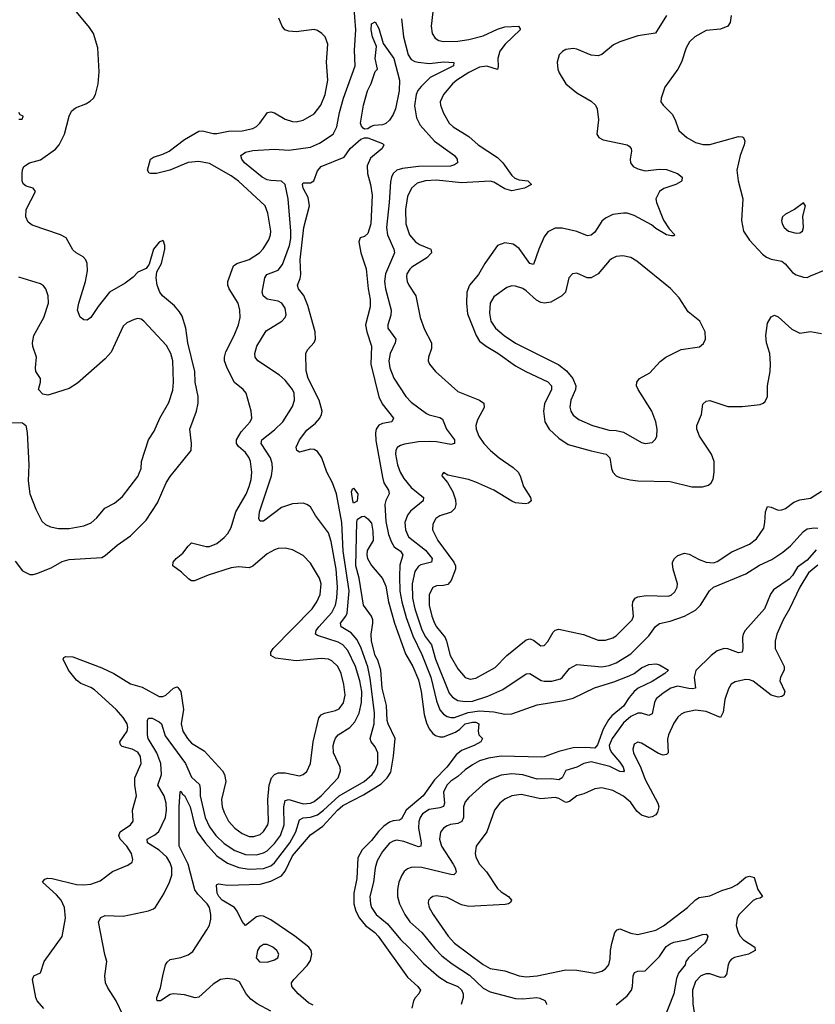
# Model space of a CAD drawing. Header units: inches. Extents: x 1550315 to 1685896, y 510706 to 640504.
# Tile 263 of 452: x 1614254 to 1618676, y 581711 to 587186. Entities that reach past the tile are written whole.
import ezdxf

# ---------------------------------------------------------------- set-up
doc = ezdxf.new("R2010")
doc.units = ezdxf.units.IN
doc.header["$MEASUREMENT"] = 0
doc.layers.add('B6518', color=7, linetype='Continuous')

msp = doc.modelspace()

# ---------------------------------------------------------------- linework, layer by layer
at = {"layer": 'B6518', "color": 5}
for points, elevation in [([(1614829.8, 581650), (1614789.7, 581730), (1614743.3, 581803.3), (1614731.6, 581830), (1614727.3, 581870), (1614739.3, 581950), (1614727.7, 581987.7), (1614692, 582170), (1614705.4, 582194.6), (1614730, 582204.4), (1614830, 582202.3), (1614970, 582230.3), (1614997.7, 582242.3), (1615010, 582250.7), (1615055.2, 582324.8), (1615087.3, 582390), (1615100.2, 582430), (1615099.2, 582470), (1615090, 582498.9), (1615072.6, 582530), (1615030, 582568.6), (1614964.4, 582610), (1614962.4, 582630), (1615005.8, 582654.2), (1615027.9, 582672.1), (1615064.7, 582750), (1615069.9, 582790), (1615067.7, 582830), (1615056.6, 582870), (1615022.9, 582930), (1615042.4, 582990), (1615038.7, 583050), (1615016.4, 583110), (1614968.8, 583190), (1614964.7, 583210), (1614964.4, 583290), (1614970, 583302.4), (1614990, 583301.8), (1615030, 583281.1), (1615042.3, 583270), (1615063.3, 583203.3), (1615175.2, 583050), (1615210, 582974.3), (1615252.9, 582932.9), (1615258.1, 582910), (1615256.9, 582870), (1615285.9, 582750), (1615310, 582698.8), (1615343.6, 582650), (1615390, 582605.7), (1615450, 582567.4), (1615510, 582545.2), (1615570, 582543.1), (1615610, 582553), (1615630, 582565.2), (1615670, 582604.6), (1615704, 582650), (1615725, 582710), (1615722.7, 582810), (1615730, 582844.6), (1615750, 582850.8), (1615830, 582826.9), (1615870, 582830.1), (1615890, 582838.3), (1615930.4, 582870), (1616024.1, 582970), (1616037.6, 583010), (1616035.3, 583030), (1615999.1, 583110), (1615997, 583150), (1616001.6, 583170), (1616010, 583191.6), (1616024.5, 583210), (1616089.9, 583250.1), (1616117.6, 583282.4), (1616140.1, 583330), (1616154.1, 583390), (1616155.3, 583450), (1616145.5, 583510), (1616121, 583590), (1616078.2, 583678.2), (1616050, 583709.2), (1616024.6, 583724.6), (1615910, 583762.7), (1615898.7, 583770), (1615902.8, 583790), (1615917.1, 583810), (1615989.6, 583890.4), (1616009, 583930), (1616017.1, 583970), (1616019.8, 584030), (1616012.3, 584130), (1615985, 584285), (1615970, 584332.8), (1615898, 584430), (1615870, 584477), (1615850.9, 584490.9), (1615830, 584497.4), (1615770, 584494.5), (1615710, 584474), (1615610, 584398), (1615590, 584397.6), (1615583.1, 584410), (1615587.5, 584450), (1615653.9, 584650), (1615660.2, 584690), (1615658.3, 584718.3), (1615647.4, 584750), (1615595.9, 584830), (1615600.3, 584850), (1615670, 584905.2), (1615717.6, 584950), (1615770, 585034.4), (1615782.5, 585070), (1615778.9, 585110), (1615770, 585129.6), (1615730, 585181.3), (1615697.6, 585210), (1615578.3, 585290), (1615562.8, 585310), (1615560.3, 585330), (1615572.3, 585370), (1615623.9, 585456.1), (1615711.1, 585508.9), (1615729.8, 585530), (1615734.7, 585545.3), (1615730, 585582), (1615710.8, 585610), (1615690, 585621.5), (1615630, 585632.4), (1615606.9, 585650), (1615601, 585670), (1615617.4, 585750), (1615627.3, 585770), (1615690, 585793), (1615715, 585825), (1615754.3, 585930), (1615761.4, 585970), (1615761.3, 586010), (1615746.5, 586190), (1615729.4, 586269.4), (1615710, 586288), (1615650, 586291.6), (1615630, 586295.9), (1615601.7, 586310), (1615503.5, 586390), (1615489.8, 586410), (1615483.5, 586430), (1615509.5, 586450), (1615550, 586458.9), (1615670, 586465.4), (1615750, 586461), (1615870, 586477.1), (1615919.8, 586500.2), (1615997, 586550), (1616017.6, 586590), (1616032.2, 586670), (1616054.4, 586750), (1616117.9, 586930), (1616115.6, 587015.6), (1616123.2, 587130), (1616111.9, 587270)], 560), ([(1614230, 584174.4), (1614270, 584121.6), (1614310, 584101.6), (1614330, 584100.4), (1614350, 584106), (1614430, 584138.4), (1614490, 584172.9), (1614530, 584184), (1614710, 584195.8), (1614730, 584206.4), (1614796.3, 584263.7), (1614870, 584316.1), (1614957.4, 584402.6), (1615021, 584499), (1615069, 584610), (1615090, 584646.3), (1615206.6, 584790), (1615209.8, 584830), (1615199.4, 584910), (1615237, 585010), (1615246.9, 585053.1), (1615245.3, 585090), (1615229.9, 585170), (1615227.2, 585230), (1615189.4, 585390), (1615177.7, 585470), (1615156.7, 585536.7), (1615142.1, 585562.1), (1615114.2, 585594.2), (1615048.7, 585650), (1615033.5, 585670), (1615018.5, 585710), (1615013, 585750), (1615016.6, 585783.4), (1615042.7, 585830), (1615061.2, 585910), (1615061.2, 585930), (1615053.6, 585953.6), (1615050, 585958), (1615030, 585948.7), (1614998.8, 585910), (1614973.4, 585826.6), (1614958, 585802), (1614910, 585781.6), (1614884.9, 585755.1), (1614839.6, 585720.4), (1614753, 585670), (1614689.6, 585590.4), (1614650, 585529.7), (1614630, 585515.3), (1614610, 585516.8), (1614590, 585532.4), (1614576.1, 585570), (1614582.1, 585610), (1614619.2, 585730), (1614630.7, 585790), (1614629.8, 585829.8), (1614621.3, 585850), (1614606.6, 585866.6), (1614569, 585889), (1614550, 585906), (1614512.3, 585972.3), (1614480.9, 585990), (1614323, 586043), (1614300.8, 586060.8), (1614287.7, 586090), (1614289.8, 586130.2), (1614342.9, 586230), (1614329.7, 586249.7), (1614290, 586260.5), (1614273.5, 586273.5), (1614267.4, 586290), (1614267.2, 586330), (1614269.1, 586350.9), (1614277.4, 586370), (1614309.4, 586390), (1614370, 586405.9), (1614453.7, 586466.3), (1614472.8, 586490), (1614503.9, 586550), (1614529.9, 586650.1), (1614543.1, 586676.9), (1614564, 586696), (1614621.9, 586718.1), (1614646.9, 586733.1), (1614665.1, 586750), (1614676, 586770), (1614690.8, 586829.2), (1614695.5, 586895.5), (1614688.4, 587030), (1614664, 587110), (1614643, 587143), (1614569.8, 587230)], 620), ([(1614388.3, 581688.3), (1614352, 581730), (1614343.6, 581750), (1614326, 581850), (1614333.2, 581870), (1614370, 581887.3), (1614389.7, 581950), (1614490, 582088.2), (1614508.1, 582190), (1614502.7, 582250), (1614484.5, 582290), (1614459.2, 582319.2), (1614380.9, 582390), (1614393.3, 582406.7), (1614410, 582412), (1614434.8, 582410), (1614570, 582377.8), (1614610, 582375.5), (1614650, 582379.8), (1614702, 582398), (1614770, 582448.9), (1614855.3, 582484.7), (1614878.5, 582501.5), (1614883.3, 582516.7), (1614874.8, 582550), (1614850.6, 582590), (1614812.7, 582630), (1614805.2, 582650), (1614813.3, 582670), (1614869.8, 582710), (1614884.2, 582730), (1614881.5, 582790), (1614903.2, 582870), (1614894.7, 582930), (1614894.5, 582970), (1614929, 583050), (1614925.5, 583090), (1614910, 583113.3), (1614879.6, 583130), (1614824.7, 583144.7), (1614813.9, 583153.9), (1614811.7, 583170), (1614850.7, 583229.3), (1614854.9, 583250), (1614850.9, 583270), (1614830, 583306), (1614790.9, 583350), (1614670, 583460.7), (1614650, 583473.4), (1614595, 583495), (1614570, 583513.1), (1614524.8, 583570), (1614495.1, 583630), (1614500.1, 583639.9), (1614510, 583644.9), (1614550, 583643.1), (1614710, 583582), (1614777.3, 583550), (1614870, 583494), (1614935.5, 583475.5), (1615030, 583422), (1615050, 583422), (1615067, 583430), (1615110, 583468.9), (1615130, 583477), (1615133.7, 583473.7), (1615150.1, 583450.1), (1615164.6, 583350), (1615152.4, 583270), (1615161.8, 583230), (1615186.5, 583190), (1615210, 583163.6), (1615280.1, 583120.1), (1615382, 583010), (1615392.7, 582990), (1615399.3, 582950), (1615375.1, 582850), (1615379.4, 582810), (1615390, 582777.6), (1615415.2, 582730), (1615450.1, 582690.1), (1615490, 582660.9), (1615530, 582645.1), (1615555.9, 582644.1), (1615590, 582655.2), (1615610, 582671.3), (1615633.5, 582710), (1615636.7, 582730), (1615633.5, 582850), (1615640.8, 582930), (1615652.9, 582970), (1615670, 582988.5), (1615690, 582997.9), (1615730, 582998.7), (1615810, 582982), (1615830, 582988.4), (1615850, 583006), (1615870, 583050.8), (1615885.6, 583170), (1615916.4, 583303.6), (1615930, 583320.2), (1615948.3, 583330), (1616010, 583344.8), (1616030, 583354.7), (1616053.1, 583386.9), (1616062.6, 583430), (1616056.6, 583490), (1616041.1, 583550), (1616021.9, 583590), (1615990, 583621.6), (1615970, 583630.5), (1615930, 583634.9), (1615790, 583621.1), (1615676.5, 583636.5), (1615649.7, 583650), (1615649.8, 583670), (1615663.7, 583690), (1615879.3, 583910), (1615906.6, 583950), (1615923.7, 583990), (1615929.8, 584049.8), (1615921.1, 584081.1), (1615870, 584164.7), (1615830, 584206.3), (1615770, 584238), (1615730, 584248), (1615690, 584245.1), (1615670, 584239.1), (1615630, 584215.6), (1615550, 584147.4), (1615530, 584138.2), (1615470, 584144), (1615430, 584137.7), (1615301.9, 584098.1), (1615225.7, 584065.7), (1615210, 584065.1), (1615194.7, 584074.7), (1615153.5, 584113.5), (1615104.7, 584150), (1615107.4, 584170), (1615123.9, 584190), (1615160.2, 584219.8), (1615190, 584259.5), (1615210, 584276.9), (1615290, 584256.5), (1615310, 584256.5), (1615350, 584273), (1615390, 584306.4), (1615410.7, 584330), (1615430, 584363.1), (1615454.9, 584450), (1615512.8, 584547.2), (1615529.9, 584590), (1615540.7, 584630), (1615545.4, 584670), (1615537.1, 584730), (1615529.9, 584750), (1615510, 584779.5), (1615470, 584812.1), (1615459.5, 584830), (1615459.9, 584850), (1615484.9, 584895.1), (1615535.3, 584950), (1615544.1, 584970), (1615540.7, 585010), (1615512.9, 585110), (1615495.8, 585130), (1615448.2, 585168.2), (1615407.5, 585247.5), (1615393.4, 585290), (1615393, 585310), (1615400.5, 585339.5), (1615447.2, 585430), (1615470.6, 585490), (1615480.2, 585530), (1615478.6, 585570), (1615468.4, 585610), (1615419.1, 585690), (1615411.4, 585710), (1615410.7, 585730), (1615443.1, 585816.9), (1615460.7, 585830), (1615530, 585852.6), (1615586.2, 585890), (1615607.4, 585912.6), (1615638.1, 585961.9), (1615648.3, 585990), (1615649.9, 586010), (1615634.2, 586110), (1615617.8, 586150), (1615470, 586288.6), (1615430, 586317.2), (1615310, 586387), (1615250, 586397.1), (1615190, 586391.3), (1615088.4, 586350), (1615014, 586330), (1614982, 586330), (1614973, 586333), (1614964.7, 586350), (1614982, 586410), (1614998.7, 586421.3), (1615050, 586438.1), (1615084.4, 586455.6), (1615170, 586519.8), (1615250, 586565.2), (1615270, 586567.8), (1615330, 586552.2), (1615350, 586552.2), (1615414.2, 586565.8), (1615490, 586567.5), (1615550, 586580.5), (1615570, 586591.1), (1615589.8, 586610), (1615630.7, 586669.3), (1615650, 586673.2), (1615670, 586667.3), (1615730, 586632.6), (1615770, 586619.6), (1615790, 586617.7), (1615830, 586626.5), (1615890, 586661.8), (1615928.5, 586711.5), (1615951.7, 586770), (1615966.5, 586850), (1615959.1, 586950), (1615967, 587050), (1615952.7, 587090), (1615933.2, 587110), (1615910, 587125.1), (1615890, 587131.3), (1615790, 587119.1), (1615750, 587122), (1615728.7, 587128.7), (1615713.6, 587150), (1615694.1, 587194.1)], 580), ([(1616551, 587230), (1616541.3, 587150), (1616546, 587110), (1616563, 587083), (1616584, 587070), (1616610, 587064.2), (1616690, 587066.3), (1616750, 587075.3), (1616830, 587096.1), (1616910, 587133.6), (1616950, 587146.2), (1617026, 587150), (1617035.8, 587135.8), (1617035.8, 587130), (1616952.2, 587050), (1616923.4, 587010), (1616912.1, 586970), (1616914.4, 586925.6), (1616910.2, 586909.8), (1616850, 586926.9), (1616810, 586922.5), (1616750, 586892.3), (1616683, 586850), (1616659.4, 586830), (1616610.2, 586770), (1616591.3, 586730), (1616592.4, 586710), (1616610, 586666), (1616641.2, 586610), (1616663.9, 586590), (1616750, 586536.1), (1616802, 586490), (1616910, 586419.5), (1616939.8, 586390), (1616990, 586319.7), (1617005.3, 586305.3), (1617030, 586295.8), (1617078.8, 586290), (1617098, 586270), (1617060.4, 586250), (1616990, 586234.1), (1616950, 586245.4), (1616890, 586282.2), (1616870, 586288.9), (1616710, 586278.1), (1616570, 586293.3), (1616509.2, 586290.8), (1616463.5, 586276.5), (1616431.5, 586248.5), (1616410, 586203.6), (1616397.7, 586130), (1616399.8, 586050), (1616420.1, 585990), (1616454.2, 585950), (1616476.2, 585936.2), (1616539.7, 585910), (1616541.7, 585901.7), (1616543.2, 585890), (1616517.9, 585862.1), (1616434.2, 585810), (1616422, 585798), (1616406.3, 585773.7), (1616404.2, 585755.8), (1616408.4, 585730), (1616417.8, 585710), (1616455.8, 585650), (1616480.9, 585530), (1616503.9, 585463.9), (1616542.1, 585390), (1616542.3, 585357.7), (1616527, 585310), (1616525.3, 585290), (1616531.8, 585270), (1616565.3, 585230), (1616690, 585119), (1616810.2, 585070.2), (1616833.4, 585053.4), (1616836.5, 585030), (1616799.2, 584960.8), (1616790.2, 584930), (1616791.1, 584910), (1616806, 584870), (1616834.2, 584830), (1616871, 584790), (1616918.5, 584750), (1616996.9, 584696.9), (1617023.8, 584670), (1617035, 584650), (1617055.2, 584590), (1617092.7, 584530), (1617097.3, 584510), (1617081.6, 584498.4), (1617065.3, 584494.7), (1617010, 584500.3), (1616990, 584508), (1616889.7, 584570), (1616790, 584614.5), (1616749.2, 584630), (1616633.6, 584653.6), (1616610, 584668), (1616602, 584658), (1616601, 584650), (1616632.5, 584612.5), (1616661.3, 584561.3), (1616677, 584517), (1616678.6, 584490), (1616672.3, 584467.7), (1616652.8, 584447.2), (1616590, 584427), (1616567.6, 584412.4), (1616550, 584380.9), (1616549.4, 584350), (1616578.1, 584290), (1616666.9, 584170), (1616675.7, 584150), (1616676.4, 584130), (1616652.5, 584067.5), (1616634.5, 584045.5), (1616610, 584039.1), (1616570, 584038.5), (1616550, 584029.7), (1616530.7, 583989.3), (1616530, 583931.3), (1616544.4, 583870), (1616560.1, 583830), (1616570.7, 583810), (1616618.1, 583750), (1616627, 583730), (1616646.9, 583650), (1616690, 583577.3), (1616730, 583527.7), (1616758.6, 583518.6), (1616790, 583524.5), (1616896.3, 583583.7), (1616961.4, 583650), (1617070, 583738.8), (1617090, 583743.2), (1617110, 583736.1), (1617150, 583704.6), (1617170, 583707.2), (1617190, 583728.5), (1617218.6, 583781.4), (1617230, 583791.8), (1617250, 583797.3), (1617387.7, 583767.7), (1617470, 583736.2), (1617510, 583736.5), (1617550, 583749.1), (1617570, 583760.9), (1617659.1, 583850), (1617666.6, 583870), (1617660.7, 583930), (1617662.8, 583950), (1617675.6, 583970), (1617690, 583977.2), (1617736.4, 583983.6), (1617858.5, 583981.5), (1617874.2, 583985.8), (1617895.5, 584004.5), (1617908.2, 584030), (1617909.7, 584050), (1617885.8, 584130), (1617882, 584158), (1617883.1, 584170), (1617893.7, 584190), (1617912.7, 584207.3), (1617950, 584220.2), (1617974.7, 584214.7), (1618030, 584185), (1618070, 584169.3), (1618110, 584166.4), (1618130, 584172.7), (1618212.4, 584227.6), (1618309.6, 584270), (1618350, 584299.6), (1618390, 584358), (1618396.5, 584390), (1618398.9, 584450), (1618410, 584478.7), (1618430, 584475.5), (1618470, 584458.5), (1618490, 584460.2), (1618510, 584468), (1618556.6, 584503.4), (1618590, 584515.5), (1618650, 584526.3), (1618710, 584565)], 580), ([(1617848.7, 587210), (1617788.7, 587111.3), (1617690, 587095.8), (1617590, 587063), (1617554.4, 587045.6), (1617490, 586992.9), (1617470, 586984.5), (1617430, 586987.8), (1617350, 587022.8), (1617330, 587025.6), (1617290, 587019.8), (1617270.2, 587009.8), (1617253.4, 586990), (1617241.5, 586950), (1617245.5, 586910), (1617252.7, 586890), (1617290.3, 586830), (1617350, 586779.7), (1617430, 586732.2), (1617454, 586710), (1617462.9, 586690), (1617470.3, 586630), (1617462.3, 586550), (1617472.7, 586530), (1617497.4, 586517.4), (1617630, 586490.3), (1617642.2, 586482.2), (1617653.1, 586470), (1617654.9, 586454.9), (1617647.1, 586410), (1617649.1, 586390), (1617663.7, 586370), (1617690, 586355.9), (1617730, 586344.6), (1617810, 586355), (1617850, 586352.6), (1617910.7, 586330), (1617936.4, 586310), (1617934.4, 586290), (1617930, 586286.6), (1617900.5, 586270), (1617833.6, 586246.4), (1617810.3, 586230), (1617789.4, 586190), (1617792.6, 586170), (1617831.7, 586071.7), (1617863.8, 586023.8), (1617896, 585990), (1617890, 585984), (1617876.8, 585983.2), (1617850, 585989.6), (1617790, 586025.1), (1617765.4, 586045.4), (1617670, 586097.4), (1617630, 586109.7), (1617610, 586111), (1617550, 586102.4), (1617510, 586082.7), (1617490, 586064.8), (1617450, 586005.3), (1617430, 585987.3), (1617410, 585984), (1617350, 586008.7), (1617270, 586027.6), (1617230, 586026.2), (1617190, 586006.9), (1617170, 585978.7), (1617138.9, 585910), (1617110, 585824.2), (1617090, 585829.8), (1617030, 585913.3), (1616997, 585937), (1616950, 585945.6), (1616910, 585929.8), (1616838.8, 585830), (1616804.7, 585770), (1616754.2, 585710), (1616740.1, 585670), (1616738, 585610), (1616743.4, 585550), (1616791.3, 585430), (1616810, 585399.3), (1616847.1, 585370), (1616911.2, 585331.2), (1617010, 585261.1), (1617066.5, 585230), (1617190, 585172.8), (1617210.1, 585150.1), (1617210.1, 585130), (1617170.8, 585050), (1617164.8, 585010), (1617173, 584950), (1617196.2, 584910), (1617250, 584858.7), (1617303.3, 584823.3), (1617430, 584788.1), (1617514, 584770), (1617534.9, 584750), (1617542.6, 584690), (1617550.4, 584670), (1617570, 584650.4), (1617590, 584641.1), (1617646.8, 584626.8), (1617690, 584622.6), (1617870, 584617.5), (1617990, 584589.2), (1618050, 584589.1), (1618083.1, 584596.9), (1618097.6, 584610), (1618108.5, 584631.5), (1618114.8, 584670), (1618113.8, 584730), (1618099.5, 584770), (1618032.4, 584870), (1618017.8, 584910), (1618018.5, 584930), (1618042.7, 584990), (1618051.3, 585048.7), (1618070, 585065.5), (1618090, 585068.5), (1618190, 585035.3), (1618270, 585034.3), (1618370, 585046), (1618387.1, 585052.9), (1618397.2, 585062.8), (1618411.1, 585090), (1618411, 585150), (1618425.6, 585230), (1618427.9, 585272.1), (1618423.5, 585330), (1618404.8, 585390), (1618402, 585430), (1618410, 585498), (1618430, 585533.4), (1618450, 585543), (1618470, 585534), (1618545.7, 585465.7), (1618590, 585443.2), (1618650, 585452.4), (1618710, 585441.6)], 620), ([(1618208.9, 587210), (1618203.1, 587170), (1618190.2, 587149.8), (1618150, 587133.7), (1618070, 587126), (1618006, 587090), (1617976.4, 587063.6), (1617958, 587030), (1617932.7, 586950), (1617912.9, 586910), (1617840.7, 586810), (1617818.8, 586750), (1617817.3, 586730), (1617830.6, 586710), (1617880.5, 586660.5), (1617897, 586630), (1617917.1, 586570), (1617962.4, 586530), (1618010, 586502.7), (1618052.3, 586492.3), (1618090, 586491.1), (1618250, 586536.1), (1618270, 586535.3), (1618277.1, 586530), (1618284, 586510), (1618281.1, 586490), (1618258.5, 586430), (1618239.6, 586350), (1618247.6, 586290), (1618274, 586190), (1618265.5, 586070), (1618276.5, 586010), (1618310, 585960.4), (1618382.3, 585882.3), (1618404.8, 585864.8), (1618430, 585854.9), (1618490, 585842.7), (1618509.3, 585829.3), (1618550, 585779.5), (1618570, 585766.9), (1618610, 585754), (1618630, 585753.1), (1618650, 585761.1), (1618741, 585799)], 640), ([(1616375.4, 587190), (1616387.7, 587090), (1616412.7, 586990), (1616430, 586964.6), (1616450, 586953.3), (1616469, 586949), (1616530, 586942.2), (1616611.1, 586951.1), (1616667.3, 586947.3), (1616665.7, 586930), (1616536, 586864), (1616485, 586815), (1616466.9, 586793.1), (1616457.2, 586770), (1616447.7, 586707.7), (1616460, 586640), (1616480.1, 586600.1), (1616559.6, 586510), (1616671.3, 586430), (1616686, 586410), (1616687.6, 586390), (1616670, 586378), (1616647.7, 586372.3), (1616470, 586368.7), (1616382.3, 586357.7), (1616350.7, 586349.3), (1616329.2, 586330), (1616319.8, 586310), (1616315.3, 586284.7), (1616308, 586170), (1616292.1, 586030), (1616297.7, 585990), (1616334.2, 585910), (1616337.3, 585890), (1616287.1, 585772.9), (1616282.2, 585730), (1616286.5, 585690), (1616318.6, 585570), (1616316.2, 585543.8), (1616300.2, 585490), (1616299.7, 585470), (1616344.7, 585410), (1616342, 585390), (1616312.9, 585330), (1616305.6, 585290), (1616311.5, 585250), (1616333.1, 585193.1), (1616400.2, 585090), (1616430, 585059.4), (1616515.7, 584995.7), (1616530, 584988.4), (1616590, 584974.2), (1616604.6, 584964.6), (1616625.7, 584910), (1616670.2, 584849.8), (1616670.1, 584829.9), (1616650, 584823.7), (1616570, 584838.1), (1616530, 584840.1), (1616470, 584838.3), (1616393.8, 584826.2), (1616370, 584818.7), (1616352.8, 584807.2), (1616345, 584790), (1616343.2, 584770), (1616353.9, 584710), (1616369.5, 584670), (1616390, 584635.2), (1616430, 584585.1), (1616498.4, 584530), (1616496.8, 584510), (1616427.2, 584452.8), (1616409.6, 584430.4), (1616395.5, 584390), (1616397.8, 584350), (1616415.4, 584310), (1616510, 584235.9), (1616546.2, 584190), (1616543, 584170), (1616484.4, 584155.6), (1616470, 584146.6), (1616450, 584118), (1616435.4, 584050), (1616437.8, 583970), (1616449.7, 583910), (1616490, 583793.8), (1616510, 583755.3), (1616542.7, 583710), (1616564.9, 583630), (1616640.8, 583440.8), (1616659.3, 583419.3), (1616690, 583401.2), (1616730, 583394.1), (1616770, 583396.4), (1616856.2, 583423.8), (1616939, 583461), (1617070, 583549.3), (1617090, 583550.2), (1617152.2, 583512.2), (1617170, 583507.8), (1617212.1, 583507.9), (1617259.1, 583520.9), (1617271.7, 583530), (1617310, 583578.4), (1617350, 583600.9), (1617490, 583588.1), (1617530, 583594.4), (1617570, 583609.6), (1617650, 583659.8), (1617750, 583760.7), (1617787.4, 583812.6), (1617810, 583829.1), (1617870, 583842.4), (1617950, 583869.6), (1618010, 583903.3), (1618037.4, 583930), (1618088.9, 584010), (1618111.1, 584030), (1618290, 584104.9), (1618366.8, 584153.2), (1618434.7, 584185.3), (1618495.3, 584224.7), (1618539.1, 584260.9), (1618610, 584340.4), (1618630, 584354.9), (1618670, 584361.3), (1618690, 584359.1)], 560), ([(1614250, 586632), (1614267.3, 586632.7), (1614273.2, 586646.8), (1614273.2, 586650), (1614256.5, 586656.5), (1614249.2, 586670)], 640), ([(1615650, 581673.8), (1615573.2, 581713.2), (1615539.4, 581739.4), (1615512.1, 581770), (1615476.4, 581836.4), (1615449.8, 581849.8), (1615410, 581854), (1615370, 581849.8), (1615330, 581823), (1615250, 581750.9), (1615230, 581748), (1615170, 581764.1), (1615110, 581768.8), (1615090, 581765.4), (1615037.3, 581730), (1615019, 581730), (1615016, 581736), (1615015.6, 581750), (1615036.6, 581803.4), (1615049.6, 581869.6), (1615065.4, 581930), (1615073.7, 581946.3), (1615090, 581960.4), (1615150, 581971.8), (1615190, 581985.7), (1615215.9, 582004.1), (1615295.3, 582124.7), (1615309.1, 582150.9), (1615315.9, 582184.1), (1615316.8, 582210), (1615308.4, 582250), (1615295.9, 582270), (1615244, 582324), (1615227.7, 582347.7), (1615191.2, 582490), (1615139.9, 582590), (1615139.9, 582810), (1615147, 582893), (1615150, 582895.8), (1615159.4, 582879.4), (1615170, 582871.5), (1615201.9, 582810), (1615225.4, 582710), (1615240.6, 582670), (1615286.9, 582606.9), (1615350, 582536.8), (1615410, 582496.5), (1615471.8, 582471.8), (1615530, 582462.8), (1615610, 582465.8), (1615650, 582481.1), (1615670, 582497.9), (1615756.5, 582610), (1615789.9, 582670), (1615810, 582737.1), (1615830, 582748.5), (1615870, 582752.3), (1615910, 582765.4), (1615943.1, 582790), (1616030, 582870.8), (1616167.9, 582950), (1616213.6, 582990), (1616230, 583012.9), (1616243.9, 583050), (1616244.4, 583110), (1616230, 583143), (1616208.6, 583170), (1616202.5, 583190), (1616224.3, 583270), (1616227.1, 583332.9), (1616203, 583523), (1616190, 583587.7), (1616151.6, 583691.6), (1616130, 583737.4), (1616096.7, 583776.7), (1616041, 583810), (1616037.2, 583830), (1616067.6, 583870), (1616074.1, 583885.9), (1616084.7, 584010), (1616052.6, 584230), (1616045.6, 584390), (1616015.5, 584550), (1615993.6, 584610), (1615961.8, 584670), (1615934.2, 584750), (1615910, 584785.3), (1615890, 584796.4), (1615870, 584797.2), (1615810, 584780.5), (1615795.1, 584790), (1615791.3, 584810), (1615809.8, 584850), (1615850, 584903.2), (1615897.8, 584942.2), (1615922.3, 584970), (1615932.2, 584990), (1615934.9, 585010), (1615919.3, 585070), (1615856.9, 585190), (1615846.3, 585233.7), (1615844.2, 585330), (1615853, 585350), (1615890, 585390.4), (1615897.8, 585410), (1615896.5, 585450), (1615856, 585596), (1615833, 585653), (1615803.1, 585690), (1615798, 585710), (1615812.8, 585747.2), (1615816.6, 585770), (1615812.9, 585850), (1615832.8, 586030), (1615864.4, 586150), (1615857.2, 586197.2), (1615829.8, 586250), (1615826.2, 586270), (1615830, 586278), (1615870, 586279.5), (1615889.3, 586290), (1615910, 586344.9), (1615929.7, 586370), (1616058.3, 586421.7), (1616091.6, 586470), (1616150, 586521), (1616170, 586528.4), (1616190, 586528.2), (1616270, 586497.3), (1616277.3, 586490), (1616268, 586470), (1616204.3, 586415.7), (1616186, 586374), (1616186.7, 586330), (1616203.8, 586270), (1616213.4, 586210), (1616206, 586050), (1616190, 585996.9), (1616170, 585979.7), (1616146.1, 585973.9), (1616139, 585950), (1616149.4, 585889.4), (1616180.7, 585800.7), (1616191, 585690), (1616201.6, 585630), (1616201.5, 585590), (1616176.8, 585490), (1616183.6, 585450), (1616208.8, 585370), (1616206, 585270), (1616250, 585088.8), (1616269.6, 585049.6), (1616331.6, 584970), (1616322, 584950), (1616270, 584941.1), (1616250, 584931.4), (1616236.2, 584910), (1616231.8, 584888.2), (1616233.4, 584846.6), (1616270, 584641.6), (1616278.9, 584610), (1616303.5, 584570), (1616307.6, 584550), (1616288.3, 584511.7), (1616282.9, 584490), (1616290, 584395.5), (1616303.9, 584323.9), (1616320, 584280), (1616335.6, 584255.6), (1616370.2, 584230), (1616384.6, 584210), (1616367.6, 584152.4), (1616364.3, 584090), (1616367.6, 584007.6), (1616377.7, 583950), (1616402.6, 583862.6), (1616439.4, 583759.4), (1616490, 583655.8), (1616538.7, 583530), (1616570, 583399.6), (1616590, 583348.4), (1616610, 583323.9), (1616630, 583311.3), (1616650, 583305.8), (1616670, 583306.5), (1616746.7, 583333.3), (1616810, 583342.3), (1616890, 583338.3), (1616950, 583324.4), (1616990, 583325.7), (1617130, 583377.1), (1617278.9, 583401.1), (1617330, 583413.7), (1617448.1, 583471.9), (1617556.3, 583503.7), (1617642.1, 583537.9), (1617668.6, 583551.4), (1617710, 583581.6), (1617750, 583600.4), (1617790, 583604.9), (1617810, 583599.1), (1617861, 583570), (1617839.1, 583550), (1617770, 583505.4), (1617690.8, 583469.2), (1617670, 583449.8), (1617642.1, 583417.9), (1617610.6, 583369.4), (1617545.2, 583314.8), (1617527.1, 583292.9), (1617497.9, 583242.1), (1617466.1, 583153.9), (1617450, 583135), (1617398.9, 583138.9), (1617330, 583136.8), (1617250, 583116.9), (1617170, 583087.6), (1617154, 583086), (1616930, 583090.3), (1616859.3, 583080.7), (1616810, 583064.7), (1616770, 583043.8), (1616730, 583015.2), (1616690, 582977.4), (1616650, 582952.8), (1616627.5, 582930), (1616610.1, 582890), (1616615.1, 582830), (1616609.6, 582810.4), (1616590, 582803.2), (1616530, 582794.6), (1616493.6, 582770), (1616479.3, 582750), (1616472.3, 582727.7), (1616470.1, 582690), (1616485.7, 582610), (1616483, 582590), (1616470, 582586.4), (1616390, 582615.7), (1616350, 582623.2), (1616330, 582618.7), (1616310, 582607.3), (1616270, 582560.8), (1616241.9, 582510), (1616229.5, 582470), (1616221.5, 582390), (1616199.8, 582310), (1616203.1, 582270), (1616210, 582249.1), (1616236.3, 582210), (1616298.5, 582158.5), (1616370, 582071.6), (1616416.1, 582030), (1616498.5, 581938.5), (1616584, 581864), (1616630, 581835.4), (1616689.7, 581809.7), (1616710, 581791.6), (1616718.8, 581770), (1616718.5, 581750), (1616708.8, 581710)], 540), ([(1613750, 584954), (1614270, 584944.9), (1614288.7, 584930), (1614296.5, 584890), (1614304.6, 584710), (1614302.2, 584622.2), (1614311, 584550), (1614344.1, 584464.1), (1614378, 584398), (1614398.4, 584378.4), (1614425.3, 584365.3), (1614470, 584356.8), (1614530, 584356.3), (1614610, 584371), (1614651.1, 584388.9), (1614683.5, 584416.5), (1614727.8, 584470), (1614781.5, 584498.5), (1614825.1, 584534.9), (1614910, 584646.8), (1614929.3, 584690), (1614932, 584730), (1614969.7, 584850), (1615001.3, 584898.7), (1615033.8, 584970), (1615082.7, 585057.3), (1615105.3, 585125.3), (1615109.8, 585170), (1615104.8, 585290), (1615094.2, 585330), (1615070, 585374.7), (1614945.1, 585510), (1614930, 585521.3), (1614910, 585525.1), (1614890, 585518.9), (1614850, 585500.7), (1614830, 585482), (1614761.8, 585338.2), (1614730, 585299.5), (1614575.8, 585164.2), (1614530, 585136.2), (1614430, 585103.6), (1614410, 585098), (1614382.9, 585102.9), (1614359.3, 585130), (1614369.3, 585170), (1614369.4, 585190), (1614344.7, 585230), (1614342.6, 585250), (1614348.4, 585310), (1614328.2, 585368.2), (1614325.6, 585390), (1614332.4, 585430), (1614388, 585530), (1614414, 585610), (1614412.4, 585650), (1614398.9, 585690), (1614386.6, 585706.6), (1614370, 585717.3), (1614250, 585753.6)], 640), ([(1615885.9, 581705.9), (1615859.6, 581719.6), (1615802.4, 581770), (1615766.4, 581810), (1615765.3, 581830), (1615777.8, 581850), (1615852.3, 581927.7), (1615870, 581955), (1615877.5, 581990), (1615873.9, 582010), (1615862, 582030), (1615783.7, 582090), (1615650, 582180.8), (1615610, 582201.6), (1615590, 582203.2), (1615570, 582197.5), (1615510, 582149.5), (1615490, 582171.3), (1615462.9, 582230), (1615448.9, 582248.9), (1615379.4, 582290), (1615362, 582310), (1615352.4, 582330), (1615347.8, 582372.2), (1615350, 582378), (1615359, 582381), (1615410, 582374.3), (1615590, 582379.4), (1615650, 582396.4), (1615710, 582426.2), (1615729.1, 582450.9), (1615770, 582536.9), (1615870, 582653.1), (1615938.6, 582701.4), (1616019.7, 582790), (1616050, 582816.3), (1616164.5, 582875.5), (1616262.9, 582937.1), (1616296.6, 582970), (1616317, 583003), (1616331.9, 583091.9), (1616341, 583190), (1616301.5, 583270), (1616296.8, 583290), (1616293.5, 583373.5), (1616268.8, 583470), (1616261.9, 583570), (1616244.5, 583624.5), (1616230, 583651.5), (1616209.3, 583730), (1616207.3, 583770), (1616217.7, 583830), (1616216.8, 583850), (1616209.8, 583870), (1616165.1, 583930), (1616141.3, 584081.3), (1616122.9, 584150), (1616127.8, 584392.2), (1616132, 584408), (1616156, 584424), (1616170, 584424.9), (1616190, 584410.4), (1616210, 584387.3), (1616217.7, 584342.3), (1616219.3, 584290), (1616186.3, 584233.7), (1616183.9, 584210), (1616188, 584190), (1616210, 584150.6), (1616270, 584079.1), (1616290, 584036.3), (1616303.9, 583950), (1616337, 583830), (1616399.3, 583659.3), (1616439.2, 583590), (1616470, 583515.3), (1616486.3, 583450), (1616502.7, 583322.7), (1616515.5, 583275.5), (1616530, 583242.7), (1616550, 583216.2), (1616565.8, 583205.8), (1616590, 583198.2), (1616610, 583197.8), (1616676, 583224), (1616699.6, 583240.4), (1616730, 583271.5), (1616770, 583280.9), (1616790, 583279.3), (1616806.8, 583270), (1616802.8, 583230), (1616806, 583210), (1616826.8, 583190), (1616816.3, 583170), (1616780.5, 583150), (1616710, 583122.8), (1616681, 583099), (1616627.8, 583030), (1616560.6, 582959.4), (1616495.9, 582870), (1616401.6, 582790), (1616377.1, 582742.9), (1616365.3, 582734.7), (1616330, 582731.4), (1616310, 582724.5), (1616277.4, 582702.6), (1616247.8, 582672.2), (1616210, 582621.7), (1616157.3, 582570), (1616134.2, 582525.8), (1616128.1, 582410), (1616110.8, 582330), (1616111.7, 582270), (1616123.1, 582230), (1616143.7, 582190), (1616177.1, 582150), (1616228.9, 582110), (1616247.5, 582090), (1616410, 581861.8), (1616466.9, 581810), (1616482.3, 581790), (1616473.1, 581770), (1616451.8, 581748.2), (1616442.8, 581730), (1616433.9, 581690)], 520), ([(1618681.1, 584238.9), (1618630, 584181.7), (1618577.2, 584142.8), (1618550, 584096.3), (1618530, 584074.9), (1618444.1, 584015.9), (1618427.7, 583992.3), (1618394.2, 583910), (1618285.7, 583790), (1618275.1, 583770), (1618272.3, 583750), (1618274.2, 583690), (1618270.1, 583669.9), (1618250, 583665.4), (1618190, 583687.6), (1618170.2, 583689.8), (1618130, 583676.1), (1618096.9, 583650), (1618012.1, 583567.9), (1618003, 583530), (1618010.1, 583469.9), (1617994.5, 583465.5), (1617973.2, 583466.8), (1617910, 583479.7), (1617874, 583470), (1617830, 583441.7), (1617791.8, 583410), (1617781.9, 583390), (1617770, 583326.9), (1617750, 583316.8), (1617710, 583330.5), (1617689.6, 583330.4), (1617650, 583312.5), (1617610, 583276.5), (1617548, 583190), (1617531.2, 583150), (1617534, 583130), (1617545.5, 583110), (1617590, 583057.8), (1617607.6, 583030), (1617613.6, 583010), (1617610, 583003.5), (1617590, 583006.6), (1617533.4, 583033.4), (1617430, 583059.3), (1617390, 583050.6), (1617350, 583029.9), (1617290, 583010.7), (1617268.9, 582971.1), (1617250, 582960.2), (1617210, 582965.7), (1617130, 582963.6), (1617050, 582986.6), (1616990, 582992.7), (1616930, 582984.9), (1616870, 582962.2), (1616828.1, 582931.9), (1616750, 582861.4), (1616730, 582836.9), (1616720.8, 582810), (1616720.4, 582750), (1616711.5, 582728.5), (1616690, 582716.7), (1616649.2, 582710.8), (1616630, 582703.4), (1616609.1, 582690), (1616592.3, 582667.7), (1616586.6, 582630), (1616598.4, 582590), (1616664.3, 582490), (1616675, 582470), (1616680.7, 582450), (1616678.3, 582441.7), (1616667.9, 582432.1), (1616650, 582433.4), (1616488.7, 582471.3), (1616450, 582474.6), (1616430, 582471.7), (1616410, 582463.9), (1616391.8, 582450), (1616377.6, 582430), (1616361, 582390), (1616353.4, 582350), (1616353.4, 582310), (1616365, 582270), (1616394.4, 582210), (1616422.5, 582170), (1616490.1, 582110), (1616561.3, 582021.3), (1616600.8, 581980.8), (1616657.1, 581937.1), (1616753.5, 581873.5), (1616830, 581801.2), (1616870, 581780.4), (1617010, 581744.4), (1617050, 581741.6), (1617129.3, 581749.3), (1617145.9, 581745.9), (1617172, 581732), (1617179.4, 581719.4), (1617182.6, 581710)], 560), ([(1618690, 584152.2), (1618639.1, 584110), (1618590.2, 584030), (1618532.7, 583910), (1618498.2, 583850), (1618463.2, 583770), (1618452.2, 583730), (1618453.6, 583690), (1618503.2, 583590), (1618502.7, 583570), (1618481.8, 583530), (1618478.6, 583510), (1618506.7, 583450), (1618501.6, 583430), (1618490, 583422.6), (1618470, 583419.4), (1618430, 583431.1), (1618330, 583508.3), (1618310, 583515.8), (1618290, 583516.5), (1618230, 583504.4), (1618208.2, 583491.8), (1618193.7, 583466.3), (1618173.3, 583406.7), (1618164.3, 583335.7), (1618150, 583305.7), (1618070, 583339.1), (1618010, 583346.6), (1617950, 583334.2), (1617930, 583324.2), (1617912, 583308), (1617890, 583274.7), (1617860.2, 583210), (1617855.1, 583184.9), (1617858.2, 583110), (1617850, 583099.8), (1617830, 583097.3), (1617805, 583105), (1617710, 583163.9), (1617690, 583168.2), (1617670, 583157.6), (1617662.6, 583130), (1617666.5, 583110), (1617705.8, 583025.8), (1617730, 582960.9), (1617801.7, 582830), (1617806.2, 582810), (1617799.8, 582780.2), (1617790, 582765.4), (1617770, 582754), (1617750, 582750.8), (1617710, 582763.8), (1617685, 582785), (1617650, 582832.9), (1617610, 582867.9), (1617550, 582899.8), (1617490, 582915.4), (1617450, 582909.8), (1617390, 582882.2), (1617350, 582870.6), (1617310, 582839.6), (1617290, 582833.5), (1617250, 582856.6), (1617230, 582861.6), (1617150, 582854.6), (1617042, 582878), (1616990, 582871.2), (1616950, 582852.4), (1616922.8, 582830), (1616892.9, 582790), (1616850.1, 582669.9), (1616791.4, 582590), (1616784.9, 582550), (1616789.1, 582530), (1616809.1, 582490), (1616847.8, 582447.8), (1616910, 582355.5), (1616930, 582336.5), (1616971.6, 582310), (1616988.5, 582290), (1616982, 582278), (1616970.8, 582270), (1616953.1, 582266.9), (1616750, 582254.6), (1616710, 582265), (1616630, 582305.3), (1616570, 582314.5), (1616550, 582311), (1616537.6, 582302.4), (1616526.3, 582290), (1616524.1, 582275.9), (1616529.2, 582250), (1616552.2, 582210), (1616636.1, 582090), (1616670, 582051.8), (1616830, 581933.4), (1616870, 581910.8), (1616950, 581897.2), (1617030, 581869.5), (1617070, 581863.5), (1617129.4, 581869.4), (1617290, 581903.7), (1617350, 581901.5), (1617450, 581884.9), (1617490, 581894.9), (1617510.6, 581909.4), (1617528.3, 581931.7), (1617536.6, 581963.4), (1617537.7, 582010), (1617545.3, 582050), (1617562.3, 582110), (1617574.3, 582125.7), (1617590, 582130.2), (1617650, 582106.4), (1617690, 582098.6), (1617790, 582123.5), (1617832.5, 582147.5), (1617966.6, 582250), (1618010, 582292.2), (1618030, 582305.3), (1618090, 582314.9), (1618155.8, 582344.2), (1618210, 582360.6), (1618242.2, 582377.8), (1618290, 582417.4), (1618310, 582423.7), (1618336, 582416), (1618357.2, 582350), (1618382.4, 582310), (1618370, 582301.1), (1618350, 582298.2), (1618330, 582288.2), (1618253.4, 582210), (1618241.9, 582190), (1618236.3, 582150), (1618247.2, 582110), (1618258.5, 582090), (1618277.7, 582070), (1618339.1, 582030), (1618342.3, 582010), (1618304.4, 581990), (1618227.7, 581972.3), (1618210, 581962.3), (1618199.7, 581950), (1618192.1, 581930), (1618182.2, 581877.8), (1618170, 581862.7), (1618150, 581860.7), (1618090, 581880.6), (1618070, 581881.2), (1618040.2, 581870), (1618010, 581838), (1617994, 581790), (1617994.6, 581714.6), (1618007.8, 581630)], 580), ([(1617570, 581709.2), (1617630, 581758.6), (1617654.1, 581790), (1617659.5, 581810), (1617663.4, 581870), (1617671, 581889), (1617690, 581895.6), (1617730, 581897.4), (1617810, 581977.6), (1617847.9, 582032.1), (1617870, 582047.9), (1617890, 582056.7), (1617958, 582070), (1618050, 582099.5), (1618070, 582100.7), (1618079.1, 582090), (1618073.4, 582070), (1618059.7, 582050), (1617970.9, 581970), (1617956.5, 581950), (1617952.2, 581930), (1617916, 581884), (1617904.9, 581855.1), (1617889.8, 581770), (1617826.2, 581610)], 560)]:
    msp.add_lwpolyline(points, dxfattribs=dict(at, elevation=elevation))
for points, elevation in [([(1616170, 586577.4), (1616162.9, 586582.9), (1616153.4, 586593.4), (1616149, 586611), (1616164.7, 586710), (1616187.6, 586790), (1616208.4, 586831.6), (1616230, 586898), (1616242, 586910), (1616229.7, 586970), (1616237, 587037), (1616215.6, 587090), (1616208.6, 587128.6), (1616210, 587162), (1616230, 587174.8), (1616250, 587136), (1616274.1, 587054.1), (1616333.5, 586970), (1616364.9, 586850), (1616363.6, 586790), (1616342.6, 586690), (1616330, 586658), (1616310, 586626.9), (1616290, 586608.2), (1616270, 586600.9), (1616222.7, 586597.3), (1616207.7, 586592.3), (1616190, 586578.9)], 540), ([(1618610, 586168), (1618561, 586130), (1618510, 586104.4), (1618494.6, 586090), (1618487.8, 586070), (1618491.1, 586050), (1618503.5, 586030), (1618527.6, 586010), (1618570, 585998.8), (1618590, 586000.3), (1618605.1, 586010), (1618611.2, 586030), (1618607, 586093), (1618622, 586150)], 660), ([(1617607.3, 585872.7), (1617570, 585868.7), (1617543.8, 585856.2), (1617530, 585845.4), (1617470, 585773.3), (1617430.3, 585749.7), (1617408.7, 585750), (1617350, 585776.3), (1617326.7, 585773.3), (1617305.7, 585750), (1617288.2, 585670), (1617268, 585650), (1617205.5, 585614.5), (1617170.2, 585609.8), (1617150, 585614.2), (1617127.2, 585627.2), (1617070, 585678.9), (1617050, 585691.6), (1617010, 585704.8), (1616990, 585705.6), (1616962.3, 585697.7), (1616890, 585644.8), (1616868.6, 585610), (1616865.1, 585554.9), (1616873.3, 585510), (1616898.6, 585470), (1616947.5, 585430), (1617010, 585388.1), (1617250, 585267.2), (1617293.6, 585233.6), (1617328.6, 585190), (1617344.4, 585150), (1617344, 585130), (1617316.5, 585070), (1617312.2, 585032.2), (1617317.6, 585010), (1617330, 584987.7), (1617362.7, 584962.7), (1617438, 584930), (1617530, 584904.1), (1617570, 584901.3), (1617610, 584891.9), (1617710, 584835.8), (1617730, 584830.4), (1617770, 584834.8), (1617787.2, 584852.8), (1617794.5, 584870), (1617797.6, 584910), (1617789.6, 584950.4), (1617768.4, 585010), (1617691.1, 585130), (1617683.1, 585150), (1617683.5, 585170), (1617698.4, 585190), (1617757, 585223), (1617814.3, 585285.7), (1617844.5, 585310), (1617930, 585352), (1618032.9, 585367.1), (1618055.3, 585384.7), (1618066.6, 585410), (1618063.7, 585450), (1618034.5, 585510), (1617970, 585560.9), (1617919.5, 585639.5), (1617871.6, 585691.6), (1617684, 585844), (1617650, 585863.5)], 640), ([(1616110, 584498), (1616105.8, 584510), (1616098.7, 584561.3), (1616103.3, 584576.7), (1616110, 584581.6), (1616133.7, 584550), (1616130, 584509)], 520), ([(1615630, 582043.5), (1615610, 582043.1), (1615586.5, 582030), (1615576, 582010), (1615568.8, 581970), (1615587.7, 581947.7), (1615630, 581945.8), (1615670, 581958), (1615689.5, 581970), (1615694.3, 581990), (1615683, 582010), (1615661.6, 582030)], 540)]:
    msp.add_lwpolyline(points, close=True, dxfattribs=dict(at, elevation=elevation))

doc.saveas('drawing.dxf')
